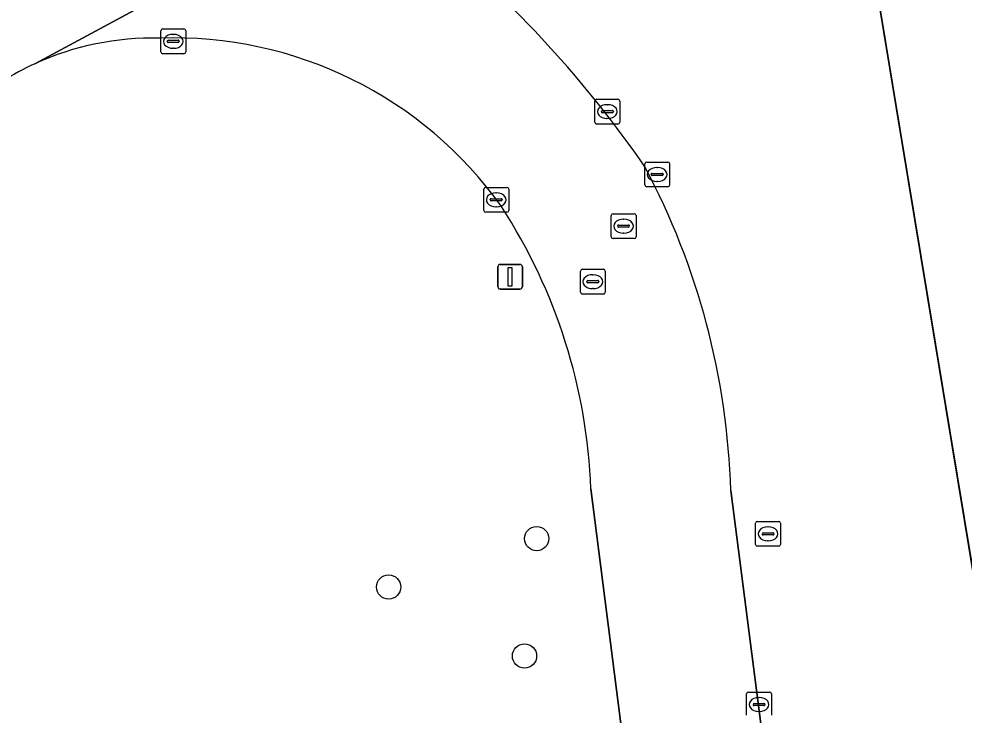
# Model space of a CAD drawing. Extents: x 154324 to 155744, y 382937 to 384188.
# Drawn here: x 155217.59 to 155255.71, y 383940.65 to 383968.71 of the extents above; entities that cross this region are included whole.
import ezdxf

# ---------------------------------------------------------------- set-up
doc = ezdxf.new("R2010")
doc.units = 0
for name, color, linetype in [('IMGEO_Berm_groen', 7, 'Continuous'), ('IMGEO_Boom', 7, 'Continuous'), ('IMGEO_Brandkraan', 7, 'Continuous'), ('IMGEO_Kolk', 7, 'Continuous'), ('IMGEO_Lichtmast', 7, 'Continuous'), ('IMGEO_Loofbos', 7, 'Continuous'), ('IMGEO_Rijbaan_lokaal_gesloten', 7, 'Continuous'), ('IMGEO_Rioolput', 7, 'Continuous')]:
    doc.layers.add(name, color=color, linetype=linetype)

msp = doc.modelspace()

# ---------------------------------------------------------------- linework, layer by layer
at = {"layer": 'IMGEO_Berm_groen'}
for points in [[(155261.74, 383912.135), (155249.962, 383983.402), (155240.263, 383978.882), (155235.241, 383976.069)], [(155295.605, 383523.574), (155294.743, 383533.501), (155292.341, 383552.859), (155282.449, 383627.726), (155274.026, 383692.293), (155244.018, 383923.45), (155240.659, 383949.763)], [(155246.304, 383949.696), (155279.604, 383692.563), (155297.905, 383553.418), (155300.365, 383533.57), (155301.362, 383523.907)]]:
    msp.add_lwpolyline(points, dxfattribs=at)
for centre, radius, start, end in [((155205.144, 383936.709), 45.815, 34.6352, 50.3407), ((155222.969, 383956.568), 11.37, 88.4801, 114.6119), ((155223.851, 383951.72), 16.225, 35.5156, 92.048), ((155222.883, 383956.744), 11.174, 114.5839, 122.0866), ((155216.671, 383948.817), 29.646, 1.6991, 28.0282), ((155218.265, 383948.937), 22.409, 2.1121, 33.0093)]:
    msp.add_arc(centre, radius, start, end, dxfattribs=at)
at = {"layer": 'IMGEO_Boom'}
for centre in [(155238.473, 383947.763), (155232.502, 383945.813), (155237.984, 383943.028)]:
    msp.add_circle(centre, 0.489, dxfattribs=at)
at = {"layer": 'IMGEO_Brandkraan'}
for p, q in [((155247.379, 383948.454), (155248.231, 383948.454)), ((155247.304, 383947.528), (155247.304, 383948.38)), ((155247.792, 383948.234), (155247.817, 383948.234)), ((155248.305, 383948.38), (155248.305, 383947.528)), ((155247.563, 383947.948), (155247.563, 383947.96)), ((155248.001, 383947.911), (155247.603, 383947.911)), ((155247.606, 383947.997), (155248.004, 383947.997)), ((155248.047, 383947.96), (155248.047, 383947.948)), ((155248.231, 383947.454), (155247.379, 383947.454)), ((155247.815, 383947.674), (155247.79, 383947.674))]:
    msp.add_line(p, q, dxfattribs=at)
for points in [[(155247.379, 383948.454), (155248.231, 383948.454)], [(155247.304, 383947.528), (155247.304, 383948.38)], [(155248.305, 383948.38), (155248.305, 383947.528)], [(155248.231, 383947.454), (155247.379, 383947.454)]]:
    msp.add_lwpolyline(points, dxfattribs=at)
for centre, radius, start, end in [((155247.381, 383948.378), 0.0765, 91.552, 178.448), ((155247.381, 383948.378), 0.0765, 91.552, 178.448), ((155248.229, 383948.378), 0.0765, 1.552, 88.448), ((155248.229, 383948.378), 0.0765, 1.552, 88.448), ((155247.603, 383947.957), 0.0403, 85.8775, 175.7526), ((155247.6, 383947.947), 0.0366, 178.938, 274.7102), ((155248.004, 383947.954), 0.043, 264.8664, 352.4533), ((155248.008, 383947.959), 0.0386, 1.7309, 96.639), ((155247.381, 383947.53), 0.0765, 181.552, 268.448), ((155247.381, 383947.53), 0.0765, 181.552, 268.448), ((155248.229, 383947.53), 0.0765, 271.552, 358.448), ((155248.229, 383947.53), 0.0765, 271.552, 358.448)]:
    msp.add_arc(centre, radius, start, end, dxfattribs=at)
for centre, major_axis, ratio, start_param, end_param in [((155247.791, 383947.954), (-0.387, 0.002), 0.722429, 4.712389, 7.853982), ((155247.816, 383947.954), (-0.39, 0.002), 0.717154, 1.570796, 4.712389)]:
    msp.add_ellipse(centre, major_axis=major_axis, ratio=ratio, start_param=start_param, end_param=end_param, dxfattribs=at)
at = {"layer": 'IMGEO_Kolk'}
for p, q in [((155223.393, 383968.309), (155224.245, 383968.309)), ((155223.318, 383967.383), (155223.318, 383968.235)), ((155223.806, 383968.089), (155223.831, 383968.089)), ((155224.319, 383968.235), (155224.319, 383967.383)), ((155223.577, 383967.803), (155223.577, 383967.815)), ((155224.015, 383967.766), (155223.617, 383967.766)), ((155223.62, 383967.852), (155224.018, 383967.852)), ((155223.829, 383967.529), (155223.804, 383967.529)), ((155224.061, 383967.815), (155224.061, 383967.803)), ((155224.245, 383967.309), (155223.393, 383967.309)), ((155240.824, 383964.549), (155240.824, 383965.401)), ((155240.899, 383965.475), (155241.751, 383965.475)), ((155241.312, 383965.255), (155241.337, 383965.255)), ((155241.825, 383965.401), (155241.825, 383964.549)), ((155241.083, 383964.969), (155241.083, 383964.981)), ((155241.521, 383964.932), (155241.123, 383964.932)), ((155241.126, 383965.018), (155241.524, 383965.018)), ((155241.567, 383964.981), (155241.567, 383964.969)), ((155241.751, 383964.475), (155240.899, 383964.475)), ((155241.335, 383964.695), (155241.31, 383964.695)), ((155236.344, 383960.994), (155236.344, 383961.846)), ((155236.419, 383961.92), (155237.271, 383961.92)), ((155237.345, 383961.846), (155237.345, 383960.994)), ((155236.603, 383961.414), (155236.603, 383961.426)), ((155236.646, 383961.463), (155237.044, 383961.463)), ((155236.832, 383961.7), (155236.857, 383961.7)), ((155237.087, 383961.426), (155237.087, 383961.414)), ((155237.041, 383961.377), (155236.643, 383961.377)), ((155236.855, 383961.14), (155236.83, 383961.14)), ((155237.271, 383960.92), (155236.419, 383960.92)), ((155246.941, 383940.648), (155246.941, 383941.5)), ((155247.016, 383941.574), (155247.868, 383941.574)), ((155247.429, 383941.354), (155247.454, 383941.354)), ((155247.942, 383941.5), (155247.942, 383940.648)), ((155247.2, 383941.068), (155247.2, 383941.08)), ((155247.638, 383941.031), (155247.24, 383941.031)), ((155247.243, 383941.117), (155247.641, 383941.117)), ((155247.684, 383941.08), (155247.684, 383941.068)), ((155247.452, 383940.794), (155247.427, 383940.794))]:
    msp.add_line(p, q, dxfattribs=at)
for points in [[(155223.393, 383968.309), (155224.245, 383968.309)], [(155223.318, 383967.383), (155223.318, 383968.235)], [(155224.319, 383968.235), (155224.319, 383967.383)], [(155224.245, 383967.309), (155223.393, 383967.309)], [(155240.824, 383964.549), (155240.824, 383965.401)], [(155240.899, 383965.475), (155241.751, 383965.475)], [(155241.825, 383965.401), (155241.825, 383964.549)], [(155241.751, 383964.475), (155240.899, 383964.475)], [(155236.344, 383960.994), (155236.344, 383961.846)], [(155236.419, 383961.92), (155237.271, 383961.92)], [(155237.345, 383961.846), (155237.345, 383960.994)], [(155237.271, 383960.92), (155236.419, 383960.92)], [(155246.941, 383940.648), (155246.941, 383941.5)], [(155247.016, 383941.574), (155247.868, 383941.574)], [(155247.942, 383941.5), (155247.942, 383940.648)]]:
    msp.add_lwpolyline(points, dxfattribs=at)
for centre, radius, start, end in [((155223.395, 383968.233), 0.0765, 91.552, 178.448), ((155223.395, 383968.233), 0.0765, 91.552, 178.448), ((155224.243, 383968.233), 0.0765, 1.552, 88.448), ((155224.243, 383968.233), 0.0765, 1.552, 88.448), ((155223.617, 383967.812), 0.0403, 85.8775, 175.7526), ((155223.614, 383967.802), 0.0366, 178.938, 274.7102), ((155224.018, 383967.809), 0.043, 264.8664, 352.4533), ((155224.022, 383967.814), 0.0386, 1.7309, 96.639), ((155223.395, 383967.385), 0.0765, 181.552, 268.448), ((155223.395, 383967.385), 0.0765, 181.552, 268.448), ((155224.243, 383967.385), 0.0765, 271.552, 358.448), ((155224.243, 383967.385), 0.0765, 271.552, 358.448), ((155240.901, 383965.399), 0.0765, 91.552, 178.448), ((155240.901, 383965.399), 0.0765, 91.552, 178.448), ((155241.749, 383965.399), 0.0765, 1.552, 88.448), ((155241.749, 383965.399), 0.0765, 1.552, 88.448), ((155241.123, 383964.978), 0.0403, 85.8775, 175.7526), ((155241.12, 383964.968), 0.0366, 178.938, 274.7102), ((155241.524, 383964.975), 0.043, 264.8664, 352.4533), ((155241.528, 383964.98), 0.0386, 1.7309, 96.639), ((155240.901, 383964.551), 0.0765, 181.552, 268.448), ((155240.901, 383964.551), 0.0765, 181.552, 268.448), ((155241.749, 383964.551), 0.0765, 271.552, 358.448), ((155241.749, 383964.551), 0.0765, 271.552, 358.448), ((155236.421, 383961.844), 0.0765, 91.552, 178.448), ((155236.421, 383961.844), 0.0765, 91.552, 178.448), ((155237.269, 383961.844), 0.0765, 1.552, 88.448), ((155237.269, 383961.844), 0.0765, 1.552, 88.448), ((155236.643, 383961.423), 0.0403, 85.8775, 175.7526), ((155237.048, 383961.425), 0.0386, 1.7309, 96.639), ((155236.64, 383961.413), 0.0366, 178.938, 274.7102), ((155237.044, 383961.42), 0.043, 264.8664, 352.4533), ((155236.421, 383960.996), 0.0765, 181.552, 268.448), ((155236.421, 383960.996), 0.0765, 181.552, 268.448), ((155237.269, 383960.996), 0.0765, 271.552, 358.448), ((155237.269, 383960.996), 0.0765, 271.552, 358.448), ((155247.018, 383941.498), 0.0765, 91.552, 178.448), ((155247.018, 383941.498), 0.0765, 91.552, 178.448), ((155247.866, 383941.498), 0.0765, 1.552, 88.448), ((155247.866, 383941.498), 0.0765, 1.552, 88.448), ((155247.24, 383941.077), 0.0403, 85.8775, 175.7526), ((155247.237, 383941.067), 0.0366, 178.938, 274.7102), ((155247.641, 383941.074), 0.043, 264.8664, 352.4533), ((155247.645, 383941.079), 0.0386, 1.7309, 96.639)]:
    msp.add_arc(centre, radius, start, end, dxfattribs=at)
for centre, major_axis, ratio, start_param, end_param in [((155223.805, 383967.809), (-0.387, 0.002), 0.722429, 4.712389, 7.853982), ((155223.83, 383967.809), (-0.39, 0.002), 0.717154, 1.570796, 4.712389), ((155241.311, 383964.975), (-0.387, 0.002), 0.722429, 4.712389, 7.853982), ((155241.336, 383964.975), (-0.39, 0.002), 0.717154, 1.570796, 4.712389), ((155236.831, 383961.42), (-0.387, 0.002), 0.722429, 4.712389, 7.853982), ((155236.856, 383961.42), (-0.39, 0.002), 0.717154, 1.570796, 4.712389), ((155247.428, 383941.074), (-0.387, 0.002), 0.722429, 4.712389, 7.853982), ((155247.453, 383941.074), (-0.39, 0.002), 0.717154, 1.570796, 4.712389)]:
    msp.add_ellipse(centre, major_axis=major_axis, ratio=ratio, start_param=start_param, end_param=end_param, dxfattribs=at)
at = {"layer": 'IMGEO_Lichtmast'}
for p, q in [((155237.007, 383958.818), (155237.797, 383958.818)), ((155237.797, 383958.818), (155237.007, 383958.818)), ((155236.907, 383957.918), (155236.907, 383958.718)), ((155236.907, 383958.718), (155236.907, 383957.918)), ((155237.897, 383958.718), (155237.897, 383957.918)), ((155237.897, 383957.918), (155237.897, 383958.718)), ((155237.797, 383957.818), (155237.007, 383957.818)), ((155237.007, 383957.818), (155237.797, 383957.818))]:
    msp.add_line(p, q, dxfattribs=at)
msp.add_lwpolyline([(155237.327, 383958.693), (155237.477, 383958.693), (155237.477, 383957.943), (155237.327, 383957.943), (155237.327, 383958.693)], dxfattribs=at)
for centre, start, end in [((155237.007, 383958.718), 90, 180), ((155237.007, 383958.718), 90, 180), ((155237.797, 383958.718), 0, 90), ((155237.797, 383958.718), 360, 90), ((155237.007, 383957.918), 180, 270), ((155237.007, 383957.918), 180, 270), ((155237.797, 383957.918), 270, 0), ((155237.797, 383957.918), 270, 0)]:
    msp.add_arc(centre, 0.1, start, end, dxfattribs=at)
at = {"layer": 'IMGEO_Loofbos'}
msp.add_lwpolyline([(155336.238, 383809.424), (155323.113, 383849.226), (155303.534, 383922.252), (155300.916, 383943.435), (155300.916, 383955.474), (155295.178, 383988.009), (155291.815, 384001.275), (155265.808, 383990.706), (155259.697, 383987.94), (155249.962, 383983.402), (155261.74, 383912.135), (155306.103, 383602.506), (155325.548, 383519.946), (155323.557, 383503.266)], dxfattribs=at)
at = {"layer": 'IMGEO_Rijbaan_lokaal_gesloten'}
for points in [[(155218.234, 383966.905), (155235.241, 383976.069), (155240.263, 383978.882), (155249.962, 383983.402), (155259.697, 383987.94), (155265.808, 383990.706), (155291.815, 384001.275)], [(155235.241, 383976.069), (155218.234, 383966.905)], [(155240.659, 383949.763), (155244.018, 383923.45), (155274.026, 383692.293), (155282.449, 383627.726), (155292.341, 383552.859), (155294.743, 383533.501), (155295.605, 383523.574)], [(155301.362, 383523.907), (155300.365, 383533.57), (155297.905, 383553.418), (155279.604, 383692.563), (155246.304, 383949.696)]]:
    msp.add_lwpolyline(points, dxfattribs=at)
for centre, radius, start, end in [((155205.144, 383936.709), 45.815, 34.6352, 50.3407), ((155222.969, 383956.568), 11.37, 88.4801, 114.6119), ((155223.851, 383951.72), 16.225, 35.5156, 92.048), ((155222.883, 383956.744), 11.174, 114.5839, 122.0866), ((155216.671, 383948.817), 29.646, 1.6991, 28.0282), ((155218.265, 383948.937), 22.409, 2.1121, 33.0093)]:
    msp.add_arc(centre, radius, start, end, dxfattribs=at)
at = {"layer": 'IMGEO_Rioolput'}
for p, q in [((155242.912, 383962.943), (155243.764, 383962.943)), ((155242.837, 383962.017), (155242.837, 383962.869)), ((155243.325, 383962.723), (155243.35, 383962.723)), ((155243.838, 383962.869), (155243.838, 383962.017)), ((155243.096, 383962.437), (155243.096, 383962.449)), ((155243.534, 383962.4), (155243.136, 383962.4)), ((155243.139, 383962.486), (155243.537, 383962.486)), ((155243.58, 383962.449), (155243.58, 383962.437)), ((155243.764, 383961.943), (155242.912, 383961.943)), ((155243.348, 383962.163), (155243.323, 383962.163)), ((155241.481, 383959.932), (155241.481, 383960.784)), ((155241.556, 383960.858), (155242.408, 383960.858)), ((155242.482, 383960.784), (155242.482, 383959.932)), ((155241.74, 383960.352), (155241.74, 383960.364)), ((155242.178, 383960.315), (155241.78, 383960.315)), ((155241.783, 383960.401), (155242.181, 383960.401)), ((155241.969, 383960.638), (155241.994, 383960.638)), ((155242.224, 383960.364), (155242.224, 383960.352)), ((155241.992, 383960.078), (155241.967, 383960.078)), ((155242.408, 383959.858), (155241.556, 383959.858)), ((155240.241, 383957.693), (155240.241, 383958.545)), ((155240.316, 383958.619), (155241.168, 383958.619)), ((155240.729, 383958.399), (155240.754, 383958.399)), ((155241.242, 383958.545), (155241.242, 383957.693)), ((155240.5, 383958.113), (155240.5, 383958.125)), ((155240.938, 383958.076), (155240.54, 383958.076)), ((155240.543, 383958.162), (155240.941, 383958.162)), ((155240.984, 383958.125), (155240.984, 383958.113)), ((155241.168, 383957.619), (155240.316, 383957.619)), ((155240.752, 383957.839), (155240.727, 383957.839))]:
    msp.add_line(p, q, dxfattribs=at)
for points in [[(155242.912, 383962.943), (155243.764, 383962.943)], [(155242.837, 383962.017), (155242.837, 383962.869)], [(155243.838, 383962.869), (155243.838, 383962.017)], [(155243.764, 383961.943), (155242.912, 383961.943)], [(155241.481, 383959.932), (155241.481, 383960.784)], [(155241.556, 383960.858), (155242.408, 383960.858)], [(155242.482, 383960.784), (155242.482, 383959.932)], [(155242.408, 383959.858), (155241.556, 383959.858)], [(155240.241, 383957.693), (155240.241, 383958.545)], [(155240.316, 383958.619), (155241.168, 383958.619)], [(155241.242, 383958.545), (155241.242, 383957.693)], [(155241.168, 383957.619), (155240.316, 383957.619)]]:
    msp.add_lwpolyline(points, dxfattribs=at)
for centre, radius, start, end in [((155242.914, 383962.867), 0.0765, 91.552, 178.448), ((155242.914, 383962.867), 0.0765, 91.552, 178.448), ((155243.762, 383962.867), 0.0765, 1.552, 88.448), ((155243.762, 383962.867), 0.0765, 1.552, 88.448), ((155243.136, 383962.446), 0.0403, 85.8775, 175.7526), ((155243.133, 383962.436), 0.0366, 178.938, 274.7102), ((155243.537, 383962.443), 0.043, 264.8664, 352.4533), ((155243.541, 383962.448), 0.0386, 1.7309, 96.639), ((155242.914, 383962.019), 0.0765, 181.552, 268.448), ((155242.914, 383962.019), 0.0765, 181.552, 268.448), ((155243.762, 383962.019), 0.0765, 271.552, 358.448), ((155243.762, 383962.019), 0.0765, 271.552, 358.448), ((155241.558, 383960.782), 0.0765, 91.552, 178.448), ((155241.558, 383960.782), 0.0765, 91.552, 178.448), ((155242.406, 383960.782), 0.0765, 1.552, 88.448), ((155242.406, 383960.782), 0.0765, 1.552, 88.448), ((155241.78, 383960.361), 0.0403, 85.8775, 175.7526), ((155241.777, 383960.351), 0.0366, 178.938, 274.7102), ((155242.181, 383960.358), 0.043, 264.8664, 352.4533), ((155242.185, 383960.363), 0.0386, 1.7309, 96.639), ((155241.558, 383959.934), 0.0765, 181.552, 268.448), ((155241.558, 383959.934), 0.0765, 181.552, 268.448), ((155242.406, 383959.934), 0.0765, 271.552, 358.448), ((155242.406, 383959.934), 0.0765, 271.552, 358.448), ((155240.318, 383958.543), 0.0765, 91.552, 178.448), ((155240.318, 383958.543), 0.0765, 91.552, 178.448), ((155241.166, 383958.543), 0.0765, 1.552, 88.448), ((155241.166, 383958.543), 0.0765, 1.552, 88.448), ((155240.54, 383958.122), 0.0403, 85.8775, 175.7526), ((155240.537, 383958.112), 0.0366, 178.938, 274.7102), ((155240.941, 383958.119), 0.043, 264.8664, 352.4533), ((155240.945, 383958.124), 0.0386, 1.7309, 96.639), ((155240.318, 383957.695), 0.0765, 181.552, 268.448), ((155240.318, 383957.695), 0.0765, 181.552, 268.448), ((155241.166, 383957.695), 0.0765, 271.552, 358.448), ((155241.166, 383957.695), 0.0765, 271.552, 358.448)]:
    msp.add_arc(centre, radius, start, end, dxfattribs=at)
for centre, major_axis, ratio, start_param, end_param in [((155243.324, 383962.443), (-0.387, 0.002), 0.722429, 4.712389, 7.853982), ((155243.349, 383962.443), (-0.39, 0.002), 0.717154, 1.570796, 4.712389), ((155241.968, 383960.358), (-0.387, 0.002), 0.722429, 4.712389, 7.853982), ((155241.993, 383960.358), (-0.39, 0.002), 0.717154, 1.570796, 4.712389), ((155240.728, 383958.119), (-0.387, 0.002), 0.722429, 4.712389, 7.853982), ((155240.753, 383958.119), (-0.39, 0.002), 0.717154, 1.570796, 4.712389)]:
    msp.add_ellipse(centre, major_axis=major_axis, ratio=ratio, start_param=start_param, end_param=end_param, dxfattribs=at)

doc.saveas('drawing.dxf')
